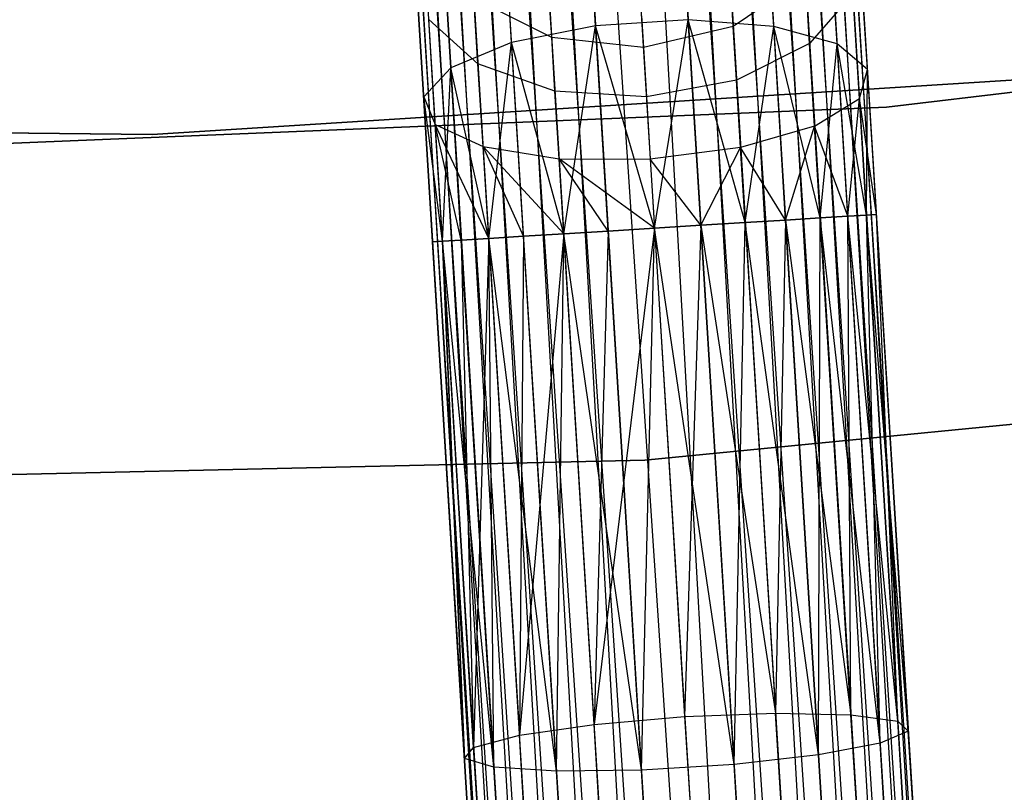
# Model space of a CAD drawing. Extents: x -102 to 102, y -101 to 102.
# Tile 275 of 481: x 1.04 to 5.44, y -64.88 to -61.42. Entities that reach past the tile are written whole.
import ezdxf

# ---------------------------------------------------------------- set-up
doc = ezdxf.new("R2010")
doc.units = 0
doc.header["$LTSCALE"] = 25.4
doc.layers.get('0').update_dxf_attribs({"linetype": 'CONTINUOUS'})

# ---------------------------------------------------------------- blocks, each defined once
blk = doc.blocks.new('NL2500011659_STL')
at = {"color": 0}
for p, q in [((3.687, -43.1288, -7.3955), (5.9882, -80.4389, -7.3955)), ((3.687, -43.1288, -7.6045), (5.9882, -80.4389, -7.3955)), ((5.9449, -80.4415, -7.809), (3.687, -43.1288, -7.6045)), ((3.687, -43.1288, -7.6045), (5.9882, -80.4389, -7.3955)), ((3.687, -43.1288, -7.3955), (5.9882, -80.4389, -7.3955)), ((5.9449, -80.4415, -7.809), (3.687, -43.1288, -7.6045)), ((5.5823, -80.4639, -6.691), (3.1004, -43.165, -6.5865)), ((3.1004, -43.165, -6.5865), (5.2031, -80.4873, -6.5218)), ((3.1004, -43.165, -6.5865), (5.2031, -80.4873, -6.5218)), ((5.5823, -80.4639, -6.691), (3.1004, -43.165, -6.5865)), ((3.1004, -43.165, -8.4135), (5.4016, -80.4751, -8.4135)), ((3.1004, -43.165, -8.4135), (5.4016, -80.4751, -8.4135)), ((3.2811, -43.1538, -6.691), (5.5823, -80.4639, -6.691)), ((3.2811, -43.1538, -6.691), (5.5823, -80.4639, -6.691)), ((5.4016, -80.4751, -8.4135), (3.2811, -43.1538, -8.309)), ((3.2811, -43.1538, -8.309), (5.7373, -80.4543, -8.1691)), ((3.2811, -43.1538, -8.309), (5.7373, -80.4543, -8.1691)), ((5.4016, -80.4751, -8.4135), (3.2811, -43.1538, -8.309)), ((5.86, -80.4468, -7), (3.4361, -43.1443, -6.8309)), ((3.4361, -43.1443, -6.8309), (5.5823, -80.4639, -6.691)), ((3.4361, -43.1443, -6.8309), (5.5823, -80.4639, -6.691)), ((5.86, -80.4468, -7), (3.4361, -43.1443, -6.8309)), ((3.4361, -43.1443, -8.1691), (5.7373, -80.4543, -8.1691)), ((3.4361, -43.1443, -8.1691), (5.7373, -80.4543, -8.1691)), ((3.5588, -43.1367, -7), (5.86, -80.4468, -7)), ((3.5588, -43.1367, -7), (5.86, -80.4468, -7)), ((5.7373, -80.4543, -8.1691), (3.5588, -43.1367, -8)), ((3.5588, -43.1367, -8), (5.9449, -80.4415, -7.809)), ((3.5588, -43.1367, -8), (5.9449, -80.4415, -7.809)), ((5.7373, -80.4543, -8.1691), (3.5588, -43.1367, -8)), ((5.9882, -80.4389, -7.3955), (3.6437, -43.1315, -7.191)), ((3.6437, -43.1315, -7.191), (5.86, -80.4468, -7)), ((3.6437, -43.1315, -7.191), (5.86, -80.4468, -7)), ((5.9882, -80.4389, -7.3955), (3.6437, -43.1315, -7.191)), ((3.6437, -43.1315, -7.809), (5.9449, -80.4415, -7.809)), ((3.6437, -43.1315, -7.809), (5.9449, -80.4415, -7.809)), ((2.2884, -43.2151, -8.4135), (4.5896, -80.5251, -8.4135)), ((2.2884, -43.2151, -8.4135), (4.5896, -80.5251, -8.4135)), ((4.7881, -80.5129, -6.5218), (2.2884, -43.2151, -6.5865)), ((2.2884, -43.2151, -6.5865), (4.4089, -80.5363, -6.691)), ((2.2884, -43.2151, -6.5865), (4.4089, -80.5363, -6.691)), ((4.7881, -80.5129, -6.5218), (2.2884, -43.2151, -6.5865)), ((4.5896, -80.5251, -8.4135), (2.4869, -43.2028, -8.4782)), ((2.4869, -43.2028, -8.4782), (4.9956, -80.5001, -8.5)), ((4.5896, -80.5251, -8.4135), (2.4869, -43.2028, -8.4782)), ((2.4869, -43.2028, -6.5218), (4.7881, -80.5129, -6.5218)), ((2.4869, -43.2028, -6.5218), (4.7881, -80.5129, -6.5218)), ((2.4869, -43.2028, -8.4782), (4.9956, -80.5001, -8.5)), ((2.6944, -43.19, -6.5), (4.9956, -80.5001, -6.5)), ((2.6944, -43.19, -6.5), (4.9956, -80.5001, -6.5)), ((2.6944, -43.19, -8.5), (4.9956, -80.5001, -8.5)), ((2.6944, -43.19, -8.5), (4.9956, -80.5001, -8.5)), ((2.9019, -43.1772, -6.5218), (5.2031, -80.4873, -6.5218)), ((2.9019, -43.1772, -6.5218), (5.2031, -80.4873, -6.5218)), ((2.9019, -43.1772, -8.4782), (4.9956, -80.5001, -8.5)), ((2.9019, -43.1772, -8.4782), (4.9956, -80.5001, -8.5)), ((2.9019, -43.1772, -8.4782), (5.4016, -80.4751, -8.4135)), ((2.9019, -43.1772, -8.4782), (5.4016, -80.4751, -8.4135)), ((4.003, -80.5613, -7.3955), (1.7018, -43.2512, -7.6045)), ((1.7018, -43.2512, -7.3955), (4.003, -80.5613, -7.3955)), ((4.003, -80.5613, -7.3955), (1.7018, -43.2512, -7.6045)), ((1.7018, -43.2512, -7.6045), (4.0464, -80.5586, -7.809)), ((1.7018, -43.2512, -7.6045), (4.0464, -80.5586, -7.809)), ((1.7018, -43.2512, -7.3955), (4.003, -80.5613, -7.3955)), ((1.7452, -43.2486, -7.809), (4.0464, -80.5586, -7.809)), ((1.7452, -43.2486, -7.809), (4.0464, -80.5586, -7.809)), ((4.1312, -80.5534, -7), (1.7452, -43.2486, -7.191)), ((1.7452, -43.2486, -7.191), (4.003, -80.5613, -7.3955)), ((1.7452, -43.2486, -7.191), (4.003, -80.5613, -7.3955)), ((4.1312, -80.5534, -7), (1.7452, -43.2486, -7.191)), ((4.0464, -80.5586, -7.809), (1.83, -43.2433, -8)), ((1.83, -43.2433, -8), (4.2539, -80.5458, -8.1691)), ((1.83, -43.2433, -8), (4.2539, -80.5458, -8.1691)), ((4.0464, -80.5586, -7.809), (1.83, -43.2433, -8)), ((1.83, -43.2433, -7), (4.1312, -80.5534, -7)), ((1.83, -43.2433, -7), (4.1312, -80.5534, -7)), ((1.9527, -43.2358, -8.1691), (4.2539, -80.5458, -8.1691)), ((1.9527, -43.2358, -8.1691), (4.2539, -80.5458, -8.1691)), ((4.4089, -80.5363, -6.691), (1.9527, -43.2358, -6.8309)), ((1.9527, -43.2358, -6.8309), (4.1312, -80.5534, -7)), ((1.9527, -43.2358, -6.8309), (4.1312, -80.5534, -7)), ((4.4089, -80.5363, -6.691), (1.9527, -43.2358, -6.8309)), ((4.2539, -80.5458, -8.1691), (2.1077, -43.2262, -8.309)), ((2.1077, -43.2262, -8.309), (4.5896, -80.5251, -8.4135)), ((2.1077, -43.2262, -8.309), (4.5896, -80.5251, -8.4135)), ((4.2539, -80.5458, -8.1691), (2.1077, -43.2262, -8.309)), ((2.1077, -43.2262, -6.691), (4.4089, -80.5363, -6.691)), ((2.1077, -43.2262, -6.691), (4.4089, -80.5363, -6.691)), ((4.0272, -61.4223, -306.6676), (3.9761, -60.5936, -307.0906)), ((4.0272, -61.4223, -306.6676), (3.9761, -60.5936, -307.0906)), ((3.6122, -61.4479, -306.6676), (3.5611, -60.6192, -307.0906)), ((3.6122, -61.4479, -306.6676), (3.5611, -60.6192, -307.0906)), ((4.4096, -61.451, -306.8285), (4.3614, -60.6695, -307.2274)), ((4.4096, -61.451, -306.8285), (4.3614, -60.6695, -307.2274)), ((3.2363, -61.5234, -306.8285), (3.1881, -60.7418, -307.2274)), ((3.2363, -61.5234, -306.8285), (3.1881, -60.7418, -307.2274)), ((4.6932, -61.5292, -307.1223), (4.6503, -60.8336, -307.4774)), ((4.6932, -61.5292, -307.1223), (4.6503, -60.8336, -307.4774)), ((2.9644, -61.6358, -307.1223), (2.9215, -60.9402, -307.4774)), ((2.9644, -61.6358, -307.1223), (2.9215, -60.9402, -307.4774)), ((4.829, -61.6433, -307.4985), (4.7929, -61.0577, -307.7974)), ((4.829, -61.6433, -307.4985), (4.7929, -61.0577, -307.7974)), ((2.8437, -61.7657, -307.4985), (2.8076, -61.1802, -307.7974)), ((2.8437, -61.7657, -307.4985), (2.8076, -61.1802, -307.7974)), ((4.5518, -61.2332, -308.7177), (4.2282, -61.4513, -308.8614)), ((4.5518, -61.2332, -308.7177), (4.2282, -61.4513, -308.8614)), ((4.57, -61.5271, -308.4233), (4.5518, -61.2332, -308.7177)), ((4.57, -61.5271, -308.4233), (4.5518, -61.2332, -308.7177)), ((9.574, -61.2649, -308.5), (4.9137, -61.8123, -308.5)), ((4.9137, -61.8123, -318), (9.574, -61.2649, -318)), ((4.9137, -61.8123, -318), (9.574, -61.2649, -318)), ((9.574, -61.2649, -308.5), (4.9137, -61.8123, -308.5)), ((4.2282, -61.4513, -308.8614), (4.2187, -61.2972, -309.1643)), ((4.2282, -61.4513, -308.8614), (4.2187, -61.2972, -309.1643)), ((4.7644, -61.303, -308.132), (4.57, -61.5271, -308.4233)), ((4.7644, -61.303, -308.132), (4.57, -61.5271, -308.4233)), ((4.7935, -61.7735, -307.8918), (4.7644, -61.303, -308.132)), ((4.7935, -61.7735, -307.8918), (4.7644, -61.303, -308.132)), ((3.4163, -61.5014, -308.8614), (3.0684, -61.3247, -308.7177)), ((3.0865, -61.6186, -308.4233), (3.0684, -61.3247, -308.7177)), ((3.4163, -61.5014, -308.8614), (3.0684, -61.3247, -308.7177)), ((3.0865, -61.6186, -308.4233), (3.0684, -61.3247, -308.7177)), ((3.4163, -61.5014, -308.8614), (3.4068, -61.3473, -309.1643)), ((3.4163, -61.5014, -308.8614), (3.4068, -61.3473, -309.1643)), ((3.8178, -61.4044, -309.191), (3.8266, -61.5461, -308.9122)), ((3.8178, -61.4044, -309.191), (3.8266, -61.5461, -308.9122)), ((3.0865, -61.6186, -308.4233), (2.8659, -61.4201, -308.132)), ((2.895, -61.8906, -307.8918), (2.8659, -61.4201, -308.132)), ((3.0865, -61.6186, -308.4233), (2.8659, -61.4201, -308.132)), ((2.895, -61.8906, -307.8918), (2.8659, -61.4201, -308.132)), ((3.6122, -61.4479, -306.6676), (3.2363, -61.5234, -306.8285)), ((3.6122, -61.4479, -306.6676), (3.2363, -61.5234, -306.8285)), ((3.4704, -62.3786, -306.5865), (3.6122, -61.4479, -306.6676)), ((3.4704, -62.3786, -306.5865), (3.6122, -61.4479, -306.6676)), ((4.0272, -61.4223, -306.6676), (3.6122, -61.4479, -306.6676)), ((4.0272, -61.4223, -306.6676), (3.6122, -61.4479, -306.6676)), ((3.6689, -62.3664, -306.5219), (3.6122, -61.4479, -306.6676)), ((3.6689, -62.3664, -306.5219), (3.6122, -61.4479, -306.6676)), ((3.8764, -62.3536, -306.5), (3.6122, -61.4479, -306.6676)), ((3.8764, -62.3536, -306.5), (3.6122, -61.4479, -306.6676)), ((4.2282, -61.4513, -308.8614), (3.8266, -61.5461, -308.9122)), ((4.2282, -61.4513, -308.8614), (3.8266, -61.5461, -308.9122)), ((3.8764, -62.3536, -306.5), (4.0272, -61.4223, -306.6676)), ((3.8764, -62.3536, -306.5), (4.0272, -61.4223, -306.6676)), ((4.0839, -62.3408, -306.5219), (4.0272, -61.4223, -306.6676)), ((4.0839, -62.3408, -306.5219), (4.0272, -61.4223, -306.6676)), ((4.2823, -62.3286, -306.5865), (4.0272, -61.4223, -306.6676)), ((4.2823, -62.3286, -306.5865), (4.0272, -61.4223, -306.6676)), ((4.4096, -61.451, -306.8285), (4.0272, -61.4223, -306.6676)), ((4.4096, -61.451, -306.8285), (4.0272, -61.4223, -306.6676)), ((4.243, -61.6912, -308.621), (4.2282, -61.4513, -308.8614)), ((4.243, -61.6912, -308.621), (4.2282, -61.4513, -308.8614)), ((4.2823, -62.3286, -306.5865), (4.4096, -61.451, -306.8285)), ((4.2823, -62.3286, -306.5865), (4.4096, -61.451, -306.8285)), ((4.463, -62.3174, -306.691), (4.4096, -61.451, -306.8285)), ((4.463, -62.3174, -306.691), (4.4096, -61.451, -306.8285)), ((4.6181, -62.3079, -306.8309), (4.4096, -61.451, -306.8285)), ((4.6181, -62.3079, -306.8309), (4.4096, -61.451, -306.8285)), ((4.6932, -61.5292, -307.1223), (4.4096, -61.451, -306.8285)), ((4.6932, -61.5292, -307.1223), (4.4096, -61.451, -306.8285)), ((3.2363, -61.5234, -306.8285), (2.9644, -61.6358, -307.1223)), ((3.2363, -61.5234, -306.8285), (2.9644, -61.6358, -307.1223)), ((3.1346, -62.3994, -306.8309), (3.2363, -61.5234, -306.8285)), ((3.1346, -62.3994, -306.8309), (3.2363, -61.5234, -306.8285)), ((3.2897, -62.3898, -306.691), (3.2363, -61.5234, -306.8285)), ((3.2897, -62.3898, -306.691), (3.2363, -61.5234, -306.8285)), ((3.4704, -62.3786, -306.5865), (3.2363, -61.5234, -306.8285)), ((3.4704, -62.3786, -306.5865), (3.2363, -61.5234, -306.8285)), ((3.8266, -61.5461, -308.9122), (3.4163, -61.5014, -308.8614)), ((3.4311, -61.7413, -308.621), (3.4163, -61.5014, -308.8614)), ((3.8266, -61.5461, -308.9122), (3.4163, -61.5014, -308.8614)), ((3.4311, -61.7413, -308.621), (3.4163, -61.5014, -308.8614)), ((4.57, -61.5271, -308.4233), (4.243, -61.6912, -308.621)), ((4.57, -61.5271, -308.4233), (4.243, -61.6912, -308.621)), ((4.5928, -61.8974, -308.2343), (4.57, -61.5271, -308.4233)), ((4.5928, -61.8974, -308.2343), (4.57, -61.5271, -308.4233)), ((4.6181, -62.3079, -306.8309), (4.6932, -61.5292, -307.1223)), ((4.6181, -62.3079, -306.8309), (4.6932, -61.5292, -307.1223)), ((4.7408, -62.3003, -307), (4.6932, -61.5292, -307.1223)), ((4.7408, -62.3003, -307), (4.6932, -61.5292, -307.1223)), ((4.8256, -62.2951, -307.191), (4.6932, -61.5292, -307.1223)), ((4.8256, -62.2951, -307.191), (4.6932, -61.5292, -307.1223)), ((4.829, -61.6433, -307.4985), (4.6932, -61.5292, -307.1223)), ((4.829, -61.6433, -307.4985), (4.6932, -61.5292, -307.1223)), ((3.8266, -61.5461, -308.9122), (3.8402, -61.7669, -308.691)), ((3.8266, -61.5461, -308.9122), (3.8402, -61.7669, -308.691)), ((3.4311, -61.7413, -308.621), (3.0865, -61.6186, -308.4233)), ((3.1093, -61.9889, -308.2343), (3.0865, -61.6186, -308.4233)), ((3.4311, -61.7413, -308.621), (3.0865, -61.6186, -308.4233)), ((3.1093, -61.9889, -308.2343), (3.0865, -61.6186, -308.4233)), ((1.6289, -61.9351, -316), (6.2524, -61.6414, -316)), ((6.2524, -61.6414, -315), (1.6289, -61.9351, -315)), ((1.6289, -61.9351, -316), (6.2524, -61.6414, -316)), ((6.2524, -61.6414, -315), (1.6289, -61.9351, -315)), ((2.9644, -61.6358, -307.1223), (2.8437, -61.7657, -307.4985)), ((2.9644, -61.6358, -307.1223), (2.8437, -61.7657, -307.4985)), ((2.9271, -62.4122, -307.191), (2.9644, -61.6358, -307.1223)), ((2.9271, -62.4122, -307.191), (2.9644, -61.6358, -307.1223)), ((3.012, -62.4069, -307), (2.9644, -61.6358, -307.1223)), ((3.012, -62.4069, -307), (2.9644, -61.6358, -307.1223)), ((3.1346, -62.3994, -306.8309), (2.9644, -61.6358, -307.1223)), ((3.1346, -62.3994, -306.8309), (2.9644, -61.6358, -307.1223)), ((4.7935, -61.7735, -307.8918), (4.829, -61.6433, -307.4985)), ((4.7935, -61.7735, -307.8918), (4.829, -61.6433, -307.4985)), ((4.8256, -62.2951, -307.191), (4.829, -61.6433, -307.4985)), ((4.8256, -62.2951, -307.191), (4.829, -61.6433, -307.4985)), ((4.869, -62.2924, -307.6045), (4.829, -61.6433, -307.4985)), ((4.869, -62.2924, -307.3955), (4.829, -61.6433, -307.4985)), ((4.869, -62.2924, -307.3955), (4.829, -61.6433, -307.4985)), ((4.869, -62.2924, -307.6045), (4.829, -61.6433, -307.4985)), ((4.243, -61.6912, -308.621), (3.8402, -61.7669, -308.691)), ((4.243, -61.6912, -308.621), (3.8402, -61.7669, -308.691)), ((4.2617, -61.9935, -308.4667), (4.243, -61.6912, -308.621)), ((4.2617, -61.9935, -308.4667), (4.243, -61.6912, -308.621)), ((3.8402, -61.7669, -308.691), (3.4311, -61.7413, -308.621)), ((3.4497, -62.0435, -308.4667), (3.4311, -61.7413, -308.621)), ((3.8402, -61.7669, -308.691), (3.4311, -61.7413, -308.621)), ((3.4497, -62.0435, -308.4667), (3.4311, -61.7413, -308.621)), ((2.8837, -62.4148, -307.3955), (2.8437, -61.7657, -307.4985)), ((2.8837, -62.4148, -307.6045), (2.8437, -61.7657, -307.4985)), ((2.9271, -62.4122, -307.809), (2.8437, -61.7657, -307.4985)), ((2.8437, -61.7657, -307.4985), (2.895, -61.8906, -307.8918)), ((2.9271, -62.4122, -307.809), (2.8437, -61.7657, -307.4985)), ((2.8837, -62.4148, -307.6045), (2.8437, -61.7657, -307.4985)), ((2.8837, -62.4148, -307.3955), (2.8437, -61.7657, -307.4985)), ((2.9271, -62.4122, -307.191), (2.8437, -61.7657, -307.4985)), ((2.9271, -62.4122, -307.191), (2.8437, -61.7657, -307.4985)), ((2.8437, -61.7657, -307.4985), (2.895, -61.8906, -307.8918)), ((3.8402, -61.7669, -308.691), (3.8574, -62.0452, -308.549)), ((3.8402, -61.7669, -308.691), (3.8574, -62.0452, -308.549)), ((4.5928, -61.8974, -308.2343), (4.7935, -61.7735, -307.8918)), ((4.5928, -61.8974, -308.2343), (4.7935, -61.7735, -307.8918)), ((4.7408, -62.3003, -308), (4.7935, -61.7735, -307.8918)), ((4.7408, -62.3003, -308), (4.7935, -61.7735, -307.8918)), ((4.869, -62.2924, -307.6045), (4.7935, -61.7735, -307.8918)), ((4.8256, -62.2951, -307.809), (4.7935, -61.7735, -307.8918)), ((4.869, -62.2924, -307.6045), (4.7935, -61.7735, -307.8918)), ((4.8256, -62.2951, -307.809), (4.7935, -61.7735, -307.8918)), ((4.9137, -61.8123, -308.5), (0.2253, -62.0058, -308.5)), ((0.2253, -62.0058, -318), (4.9137, -61.8123, -318)), ((0.2253, -62.0058, -318), (4.9137, -61.8123, -318)), ((4.9137, -61.8123, -308.5), (0.2253, -62.0058, -308.5)), ((4.9137, -61.8123, -318), (4.9137, -61.8123, -308.5)), ((4.9137, -61.8123, -318), (4.9137, -61.8123, -308.5)), ((-3.0036, -61.8825, -316), (1.6289, -61.9351, -316)), ((1.6289, -61.9351, -315), (-3.0036, -61.8825, -315)), ((-3.0036, -61.8825, -316), (1.6289, -61.9351, -316)), ((1.6289, -61.9351, -315), (-3.0036, -61.8825, -315)), ((3.1346, -62.3994, -308.1691), (2.895, -61.8906, -307.8918)), ((2.895, -61.8906, -307.8918), (3.1093, -61.9889, -308.2343)), ((3.012, -62.4069, -308), (2.895, -61.8906, -307.8918)), ((3.1346, -62.3994, -308.1691), (2.895, -61.8906, -307.8918)), ((3.012, -62.4069, -308), (2.895, -61.8906, -307.8918)), ((2.9271, -62.4122, -307.809), (2.895, -61.8906, -307.8918)), ((2.9271, -62.4122, -307.809), (2.895, -61.8906, -307.8918)), ((2.895, -61.8906, -307.8918), (3.1093, -61.9889, -308.2343)), ((1.6289, -61.9351, -316), (1.6289, -61.9351, -315)), ((1.6289, -61.9351, -316), (1.6289, -61.9351, -315)), ((4.5928, -61.8974, -308.2343), (4.2617, -61.9935, -308.4667)), ((4.5928, -61.8974, -308.2343), (4.2617, -61.9935, -308.4667)), ((4.463, -62.3174, -308.309), (4.5928, -61.8974, -308.2343)), ((4.463, -62.3174, -308.309), (4.5928, -61.8974, -308.2343)), ((4.7408, -62.3003, -308), (4.5928, -61.8974, -308.2343)), ((4.6181, -62.3079, -308.1691), (4.5928, -61.8974, -308.2343)), ((4.7408, -62.3003, -308), (4.5928, -61.8974, -308.2343)), ((4.6181, -62.3079, -308.1691), (4.5928, -61.8974, -308.2343)), ((3.4704, -62.3786, -308.4135), (3.1093, -61.9889, -308.2343)), ((3.1093, -61.9889, -308.2343), (3.4497, -62.0435, -308.4667)), ((3.2897, -62.3898, -308.309), (3.1093, -61.9889, -308.2343)), ((3.4704, -62.3786, -308.4135), (3.1093, -61.9889, -308.2343)), ((3.2897, -62.3898, -308.309), (3.1093, -61.9889, -308.2343)), ((3.1346, -62.3994, -308.1691), (3.1093, -61.9889, -308.2343)), ((3.1346, -62.3994, -308.1691), (3.1093, -61.9889, -308.2343)), ((3.1093, -61.9889, -308.2343), (3.4497, -62.0435, -308.4667)), ((4.2617, -61.9935, -308.4667), (3.8574, -62.0452, -308.549)), ((4.2617, -61.9935, -308.4667), (3.8574, -62.0452, -308.549)), ((4.0839, -62.3408, -308.4781), (4.2617, -61.9935, -308.4667)), ((4.0839, -62.3408, -308.4781), (4.2617, -61.9935, -308.4667)), ((4.463, -62.3174, -308.309), (4.2617, -61.9935, -308.4667)), ((4.463, -62.3174, -308.309), (4.2617, -61.9935, -308.4667)), ((4.2823, -62.3286, -308.4135), (4.2617, -61.9935, -308.4667)), ((4.2823, -62.3286, -308.4135), (4.2617, -61.9935, -308.4667)), ((3.4497, -62.0435, -308.4667), (3.8574, -62.0452, -308.549)), ((3.8764, -62.3536, -308.5), (3.4497, -62.0435, -308.4667)), ((3.6689, -62.3664, -308.4781), (3.4497, -62.0435, -308.4667)), ((3.8764, -62.3536, -308.5), (3.4497, -62.0435, -308.4667)), ((3.6689, -62.3664, -308.4781), (3.4497, -62.0435, -308.4667)), ((3.4704, -62.3786, -308.4135), (3.4497, -62.0435, -308.4667)), ((3.4704, -62.3786, -308.4135), (3.4497, -62.0435, -308.4667)), ((3.4497, -62.0435, -308.4667), (3.8574, -62.0452, -308.549)), ((3.8574, -62.0452, -308.549), (3.8764, -62.3536, -308.5)), ((4.0839, -62.3408, -308.4781), (3.8574, -62.0452, -308.549)), ((4.0839, -62.3408, -308.4781), (3.8574, -62.0452, -308.549)), ((3.8574, -62.0452, -308.549), (3.8764, -62.3536, -308.5)), ((4.869, -62.2924, -307.3955), (4.8256, -62.2951, -307.191)), ((4.8256, -62.2951, -307.809), (4.869, -62.2924, -307.6045)), ((4.869, -62.2924, -307.3955), (4.8256, -62.2951, -307.191)), ((4.8256, -62.2951, -307.809), (4.869, -62.2924, -307.6045)), ((4.9653, -64.5592, -307.0599), (4.869, -62.2924, -307.3955)), ((4.9653, -64.5592, -307.0599), (4.869, -62.2924, -307.3955)), ((5.0116, -64.6041, -307.4707), (4.869, -62.2924, -307.3955)), ((5.0116, -64.6041, -307.4707), (4.869, -62.2924, -307.6045)), ((5.0116, -64.6041, -307.4707), (4.869, -62.2924, -307.3955)), ((5.0116, -64.6041, -307.4707), (4.869, -62.2924, -307.6045)), ((4.0839, -62.3408, -308.4781), (4.2823, -62.3286, -308.4135)), ((4.2823, -62.3286, -306.5865), (4.0839, -62.3408, -306.5219)), ((4.2823, -62.3286, -306.5865), (4.0839, -62.3408, -306.5219)), ((4.0839, -62.3408, -308.4781), (4.2823, -62.3286, -308.4135)), ((4.2327, -64.753, -308.3385), (4.2823, -62.3286, -308.4135)), ((4.2327, -64.753, -308.3385), (4.2823, -62.3286, -308.4135)), ((4.2823, -62.3286, -308.4135), (4.463, -62.3174, -308.309)), ((4.463, -62.3174, -306.691), (4.2823, -62.3286, -306.5865)), ((4.463, -62.3174, -306.691), (4.2823, -62.3286, -306.5865)), ((4.2823, -62.3286, -308.4135), (4.463, -62.3174, -308.309)), ((4.6106, -64.7102, -308.1705), (4.2823, -62.3286, -308.4135)), ((4.6106, -64.7102, -308.1705), (4.2823, -62.3286, -308.4135)), ((4.2823, -62.3286, -306.5865), (4.4177, -64.5232, -306.4594)), ((4.2823, -62.3286, -306.5865), (4.4177, -64.5232, -306.4594)), ((4.463, -62.3174, -306.691), (4.4177, -64.5232, -306.4594)), ((4.463, -62.3174, -306.691), (4.4177, -64.5232, -306.4594)), ((4.6181, -62.3079, -306.8309), (4.463, -62.3174, -306.691)), ((4.463, -62.3174, -308.309), (4.6181, -62.3079, -308.1691)), ((4.6181, -62.3079, -306.8309), (4.463, -62.3174, -306.691)), ((4.463, -62.3174, -308.309), (4.6181, -62.3079, -308.1691)), ((4.463, -62.3174, -306.691), (4.7552, -64.5306, -306.7021)), ((4.463, -62.3174, -306.691), (4.7552, -64.5306, -306.7021)), ((4.6106, -64.7102, -308.1705), (4.463, -62.3174, -308.309)), ((4.6106, -64.7102, -308.1705), (4.463, -62.3174, -308.309)), ((4.6106, -64.7102, -308.1705), (4.6181, -62.3079, -308.1691)), ((4.6106, -64.7102, -308.1705), (4.6181, -62.3079, -308.1691)), ((4.7408, -62.3003, -307), (4.6181, -62.3079, -306.8309)), ((4.6181, -62.3079, -308.1691), (4.7408, -62.3003, -308)), ((4.7408, -62.3003, -307), (4.6181, -62.3079, -306.8309)), ((4.6181, -62.3079, -308.1691), (4.7408, -62.3003, -308)), ((4.7552, -64.5306, -306.7021), (4.6181, -62.3079, -306.8309)), ((4.7552, -64.5306, -306.7021), (4.6181, -62.3079, -306.8309)), ((4.8861, -64.6575, -307.8635), (4.6181, -62.3079, -308.1691)), ((4.8861, -64.6575, -307.8635), (4.6181, -62.3079, -308.1691)), ((4.8256, -62.2951, -307.191), (4.7408, -62.3003, -307)), ((4.7408, -62.3003, -308), (4.8256, -62.2951, -307.809)), ((4.8256, -62.2951, -307.191), (4.7408, -62.3003, -307)), ((4.7408, -62.3003, -308), (4.8256, -62.2951, -307.809)), ((4.7552, -64.5306, -306.7021), (4.7408, -62.3003, -307)), ((4.7552, -64.5306, -306.7021), (4.7408, -62.3003, -307)), ((4.9653, -64.5592, -307.0599), (4.7408, -62.3003, -307)), ((4.9653, -64.5592, -307.0599), (4.7408, -62.3003, -307)), ((4.8861, -64.6575, -307.8635), (4.7408, -62.3003, -308)), ((4.8861, -64.6575, -307.8635), (4.7408, -62.3003, -308)), ((4.9653, -64.5592, -307.0599), (4.8256, -62.2951, -307.191)), ((4.9653, -64.5592, -307.0599), (4.8256, -62.2951, -307.191)), ((5.0116, -64.6041, -307.4707), (4.8256, -62.2951, -307.809)), ((5.0116, -64.6041, -307.4707), (4.8256, -62.2951, -307.809)), ((4.8861, -64.6575, -307.8635), (4.8256, -62.2951, -307.809)), ((4.8861, -64.6575, -307.8635), (4.8256, -62.2951, -307.809)), ((3.4704, -62.3786, -306.5865), (3.2717, -64.6221, -306.7021)), ((3.4704, -62.3786, -306.5865), (3.2717, -64.6221, -306.7021)), ((3.2897, -62.3898, -308.309), (3.4704, -62.3786, -308.4135)), ((3.4704, -62.3786, -306.5865), (3.2897, -62.3898, -306.691)), ((3.2897, -62.3898, -308.309), (3.4704, -62.3786, -308.4135)), ((3.4704, -62.3786, -306.5865), (3.2897, -62.3898, -306.691)), ((3.4373, -64.7825, -308.1705), (3.4704, -62.3786, -308.4135)), ((3.4373, -64.7825, -308.1705), (3.4704, -62.3786, -308.4135)), ((3.4704, -62.3786, -308.4135), (3.6689, -62.3664, -308.4781)), ((3.6689, -62.3664, -306.5219), (3.4704, -62.3786, -306.5865)), ((3.4704, -62.3786, -308.4135), (3.6689, -62.3664, -308.4781)), ((3.6689, -62.3664, -306.5219), (3.4704, -62.3786, -306.5865)), ((3.8176, -64.7786, -308.3385), (3.4704, -62.3786, -308.4135)), ((3.8176, -64.7786, -308.3385), (3.4704, -62.3786, -308.4135)), ((3.6058, -64.5733, -306.4594), (3.4704, -62.3786, -306.5865)), ((3.6058, -64.5733, -306.4594), (3.4704, -62.3786, -306.5865)), ((3.8764, -62.3536, -306.5), (3.6058, -64.5733, -306.4594)), ((3.8764, -62.3536, -306.5), (3.6058, -64.5733, -306.4594)), ((3.6689, -62.3664, -306.5219), (3.6058, -64.5733, -306.4594)), ((3.6689, -62.3664, -306.5219), (3.6058, -64.5733, -306.4594)), ((3.6689, -62.3664, -308.4781), (3.8764, -62.3536, -308.5)), ((3.8764, -62.3536, -306.5), (3.6689, -62.3664, -306.5219)), ((3.6689, -62.3664, -308.4781), (3.8764, -62.3536, -308.5)), ((3.8764, -62.3536, -306.5), (3.6689, -62.3664, -306.5219)), ((3.8176, -64.7786, -308.3385), (3.6689, -62.3664, -308.4781)), ((3.8176, -64.7786, -308.3385), (3.6689, -62.3664, -308.4781)), ((3.8176, -64.7786, -308.3385), (3.8764, -62.3536, -308.5)), ((3.8176, -64.7786, -308.3385), (3.8764, -62.3536, -308.5)), ((3.8764, -62.3536, -308.5), (4.0839, -62.3408, -308.4781)), ((4.0839, -62.3408, -306.5219), (3.8764, -62.3536, -306.5)), ((4.0839, -62.3408, -306.5219), (3.8764, -62.3536, -306.5)), ((3.8764, -62.3536, -308.5), (4.0839, -62.3408, -308.4781)), ((4.2327, -64.753, -308.3385), (3.8764, -62.3536, -308.5)), ((4.2327, -64.753, -308.3385), (3.8764, -62.3536, -308.5)), ((3.8764, -62.3536, -306.5), (4.0111, -64.5383, -306.3735)), ((3.8764, -62.3536, -306.5), (4.0111, -64.5383, -306.3735)), ((4.0839, -62.3408, -306.5219), (4.0111, -64.5383, -306.3735)), ((4.0839, -62.3408, -306.5219), (4.0111, -64.5383, -306.3735)), ((4.2327, -64.753, -308.3385), (4.0839, -62.3408, -308.4781)), ((4.2327, -64.753, -308.3385), (4.0839, -62.3408, -308.4781)), ((4.0839, -62.3408, -306.5219), (4.4177, -64.5232, -306.4594)), ((4.0839, -62.3408, -306.5219), (4.4177, -64.5232, -306.4594)), ((2.8837, -62.4148, -307.6045), (2.9271, -62.4122, -307.809)), ((2.9271, -62.4122, -307.191), (2.8837, -62.4148, -307.3955)), ((2.8837, -62.4148, -307.6045), (2.9271, -62.4122, -307.809)), ((2.9271, -62.4122, -307.191), (2.8837, -62.4148, -307.3955)), ((3.0263, -64.7266, -307.4707), (2.8837, -62.4148, -307.6045)), ((2.8837, -62.4148, -307.3955), (3.0263, -64.7266, -307.4707)), ((2.8837, -62.4148, -307.3955), (3.0263, -64.7266, -307.4707)), ((3.0263, -64.7266, -307.4707), (2.8837, -62.4148, -307.6045)), ((2.9271, -62.4122, -307.809), (3.012, -62.4069, -308)), ((3.012, -62.4069, -307), (2.9271, -62.4122, -307.191)), ((2.9271, -62.4122, -307.809), (3.012, -62.4069, -308)), ((3.012, -62.4069, -307), (2.9271, -62.4122, -307.191)), ((3.1574, -64.7641, -307.8635), (2.9271, -62.4122, -307.809)), ((3.1574, -64.7641, -307.8635), (2.9271, -62.4122, -307.809)), ((3.0263, -64.7266, -307.4707), (2.9271, -62.4122, -307.809)), ((3.0263, -64.7266, -307.4707), (2.9271, -62.4122, -307.809)), ((3.0668, -64.6763, -307.0599), (2.9271, -62.4122, -307.191)), ((2.9271, -62.4122, -307.191), (3.0263, -64.7266, -307.4707)), ((2.9271, -62.4122, -307.191), (3.0263, -64.7266, -307.4707)), ((3.0668, -64.6763, -307.0599), (2.9271, -62.4122, -307.191)), ((3.012, -62.4069, -308), (3.1346, -62.3994, -308.1691)), ((3.1346, -62.3994, -306.8309), (3.012, -62.4069, -307)), ((3.012, -62.4069, -308), (3.1346, -62.3994, -308.1691)), ((3.1346, -62.3994, -306.8309), (3.012, -62.4069, -307)), ((3.1574, -64.7641, -307.8635), (3.012, -62.4069, -308)), ((3.1574, -64.7641, -307.8635), (3.012, -62.4069, -308)), ((3.012, -62.4069, -307), (3.0668, -64.6763, -307.0599)), ((3.012, -62.4069, -307), (3.0668, -64.6763, -307.0599)), ((3.1346, -62.3994, -306.8309), (3.0668, -64.6763, -307.0599)), ((3.1346, -62.3994, -306.8309), (3.0668, -64.6763, -307.0599)), ((3.1346, -62.3994, -308.1691), (3.2897, -62.3898, -308.309)), ((3.2897, -62.3898, -306.691), (3.1346, -62.3994, -306.8309)), ((3.1346, -62.3994, -308.1691), (3.2897, -62.3898, -308.309)), ((3.2897, -62.3898, -306.691), (3.1346, -62.3994, -306.8309)), ((3.4373, -64.7825, -308.1705), (3.1346, -62.3994, -308.1691)), ((3.4373, -64.7825, -308.1705), (3.1346, -62.3994, -308.1691)), ((3.1574, -64.7641, -307.8635), (3.1346, -62.3994, -308.1691)), ((3.1574, -64.7641, -307.8635), (3.1346, -62.3994, -308.1691)), ((3.1346, -62.3994, -306.8309), (3.2717, -64.6221, -306.7021)), ((3.1346, -62.3994, -306.8309), (3.2717, -64.6221, -306.7021)), ((3.2897, -62.3898, -306.691), (3.2717, -64.6221, -306.7021)), ((3.2897, -62.3898, -306.691), (3.2717, -64.6221, -306.7021)), ((3.4373, -64.7825, -308.1705), (3.2897, -62.3898, -308.309)), ((3.4373, -64.7825, -308.1705), (3.2897, -62.3898, -308.309)), ((3.8334, -63.3912, -308.5), (8.5595, -62.9287, -308.5)), ((8.5595, -62.9287, -318), (3.8334, -63.3912, -318)), ((3.8334, -63.3912, -308.5), (8.5595, -62.9287, -308.5)), ((8.5595, -62.9287, -318), (3.8334, -63.3912, -318)), ((-0.9141, -63.4993, -308.5), (3.8334, -63.3912, -308.5)), ((3.8334, -63.3912, -318), (-0.9141, -63.4993, -318)), ((-0.9141, -63.4993, -308.5), (3.8334, -63.3912, -308.5)), ((3.8334, -63.3912, -318), (-0.9141, -63.4993, -318)), ((3.8334, -63.3912, -308.5), (3.8334, -63.3912, -318)), ((3.8334, -63.3912, -308.5), (3.8334, -63.3912, -318)), ((3.6058, -64.5733, -306.4594), (4.0111, -64.5383, -306.3735)), ((3.6058, -64.5733, -306.4594), (4.0111, -64.5383, -306.3735)), ((4.0111, -64.5383, -306.3735), (4.4177, -64.5232, -306.4594)), ((4.0111, -64.5383, -306.3735), (4.4177, -64.5232, -306.4594)), ((4.0111, -64.5383, -306.3735), (4.1441, -66.694, -305.9957)), ((4.0111, -64.5383, -306.3735), (4.1441, -66.694, -305.9957)), ((4.4177, -64.5232, -306.4594), (4.7552, -64.5306, -306.7021)), ((4.5513, -66.6887, -306.0798), (4.4177, -64.5232, -306.4594)), ((4.5513, -66.6887, -306.0798), (4.4177, -64.5232, -306.4594)), ((4.4177, -64.5232, -306.4594), (4.7552, -64.5306, -306.7021)), ((4.7552, -64.5306, -306.7021), (4.9653, -64.5592, -307.0599)), ((4.8905, -66.7238, -306.3177), (4.7552, -64.5306, -306.7021)), ((4.8905, -66.7238, -306.3177), (4.7552, -64.5306, -306.7021)), ((4.7552, -64.5306, -306.7021), (4.9653, -64.5592, -307.0599)), ((3.2717, -64.6221, -306.7021), (3.6058, -64.5733, -306.4594)), ((3.2717, -64.6221, -306.7021), (3.6058, -64.5733, -306.4594)), ((3.7393, -66.7387, -306.0798), (3.6058, -64.5733, -306.4594)), ((3.7393, -66.7387, -306.0798), (3.6058, -64.5733, -306.4594)), ((4.9653, -64.5592, -307.0599), (5.0116, -64.6041, -307.4707)), ((5.1031, -66.7933, -306.6683), (4.9653, -64.5592, -307.0599)), ((5.1031, -66.7933, -306.6683), (4.9653, -64.5592, -307.0599)), ((4.9653, -64.5592, -307.0599), (5.0116, -64.6041, -307.4707)), ((3.0668, -64.6763, -307.0599), (3.2717, -64.6221, -306.7021)), ((3.0668, -64.6763, -307.0599), (3.2717, -64.6221, -306.7021)), ((3.407, -66.8153, -306.3177), (3.2717, -64.6221, -306.7021)), ((3.407, -66.8153, -306.3177), (3.2717, -64.6221, -306.7021)), ((5.0116, -64.6041, -307.4707), (4.8861, -64.6575, -307.8635)), ((5.0116, -64.6041, -307.4707), (4.8861, -64.6575, -307.8635)), ((5.1523, -66.885, -307.0709), (5.0116, -64.6041, -307.4707)), ((5.1523, -66.885, -307.0709), (5.0116, -64.6041, -307.4707)), ((4.8861, -64.6575, -307.8635), (4.6106, -64.7102, -308.1705)), ((4.8861, -64.6575, -307.8635), (4.6106, -64.7102, -308.1705)), ((5.0296, -66.9833, -307.4558), (4.8861, -64.6575, -307.8635)), ((5.0296, -66.9833, -307.4558), (4.8861, -64.6575, -307.8635)), ((3.0263, -64.7266, -307.4707), (3.0668, -64.6763, -307.0599)), ((3.0263, -64.7266, -307.4707), (3.0668, -64.6763, -307.0599)), ((3.2046, -66.9104, -306.6683), (3.0668, -64.6763, -307.0599)), ((3.2046, -66.9104, -306.6683), (3.0668, -64.6763, -307.0599)), ((4.6106, -64.7102, -308.1705), (4.2327, -64.753, -308.3385)), ((4.6106, -64.7102, -308.1705), (4.2327, -64.753, -308.3385)), ((4.7562, -67.071, -307.7567), (4.6106, -64.7102, -308.1705)), ((4.7562, -67.071, -307.7567), (4.6106, -64.7102, -308.1705)), ((3.1574, -64.7641, -307.8635), (3.0263, -64.7266, -307.4707)), ((3.167, -67.0075, -307.0709), (3.0263, -64.7266, -307.4707)), ((3.1574, -64.7641, -307.8635), (3.0263, -64.7266, -307.4707)), ((3.167, -67.0075, -307.0709), (3.0263, -64.7266, -307.4707)), ((4.2327, -64.753, -308.3385), (3.8176, -64.7786, -308.3385)), ((4.2327, -64.753, -308.3385), (3.8176, -64.7786, -308.3385)), ((4.3795, -67.133, -307.9213), (4.2327, -64.753, -308.3385)), ((4.3795, -67.133, -307.9213), (4.2327, -64.753, -308.3385)), ((3.4373, -64.7825, -308.1705), (3.1574, -64.7641, -307.8635)), ((3.3008, -67.0899, -307.4558), (3.1574, -64.7641, -307.8635)), ((3.4373, -64.7825, -308.1705), (3.1574, -64.7641, -307.8635)), ((3.3008, -67.0899, -307.4558), (3.1574, -64.7641, -307.8635)), ((3.8176, -64.7786, -308.3385), (3.4373, -64.7825, -308.1705)), ((3.8176, -64.7786, -308.3385), (3.4373, -64.7825, -308.1705)), ((3.5829, -67.1434, -307.7567), (3.4373, -64.7825, -308.1705)), ((3.5829, -67.1434, -307.7567), (3.4373, -64.7825, -308.1705)), ((3.9644, -67.1586, -307.9213), (3.8176, -64.7786, -308.3385)), ((3.9644, -67.1586, -307.9213), (3.8176, -64.7786, -308.3385))]:
    blk.add_line(p, q, dxfattribs=at)

msp = doc.modelspace()

# ---------------------------------------------------------------- block references
at = {"color": 0}
msp.add_blockref('NL2500011659_STL', (0, 0), dxfattribs=at)

doc.saveas('drawing.dxf')
